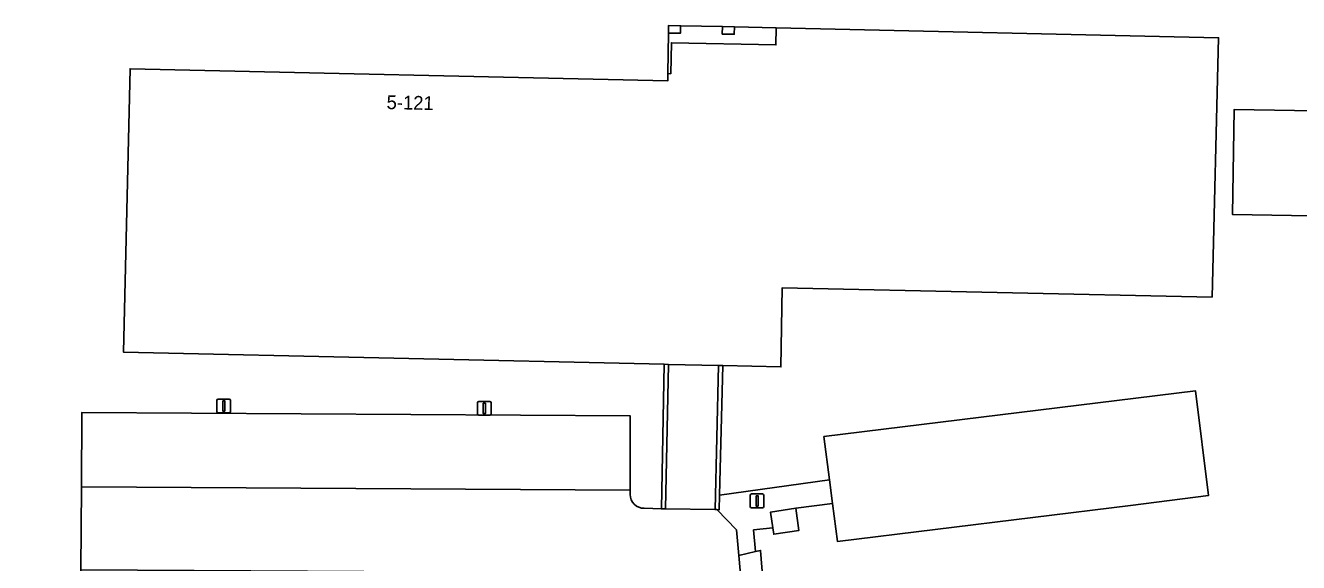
# Model space of a CAD drawing. Extents: x 160023 to 161302, y 384750 to 385707.
# Drawn here: x 160553.5 to 160645.8, y 384854.6 to 384893.6 of the extents above; entities that cross this region are included whole.
import ezdxf

# ---------------------------------------------------------------- set-up
doc = ezdxf.new("R2010")
doc.units = 0
for name, color, linetype in [('IMGEO_Erf', 7, 'Continuous'), ('IMGEO_Lage_trafo', 7, 'Continuous'), ('IMGEO_Lichtmast', 7, 'Continuous'), ('IMGEO_Muur', 7, 'Continuous'), ('IMGEO_Pand', 7, 'Continuous'), ('IMGEO_Pand_nummerreeks', 7, 'Continuous'), ('IMGEO_Pand_overbouw', 7, 'Continuous'), ('IMGEO_Parkeervlak_open', 7, 'Continuous'), ('IMGEO_Rijbaan_lokaal_gesloten', 7, 'Continuous'), ('IMGEO_Rijbaan_lokaal_open', 7, 'Continuous'), ('IMGEO_Voetpad_open', 7, 'Continuous')]:
    doc.layers.add(name, color=color, linetype=linetype)

msp = doc.modelspace()

# ---------------------------------------------------------------- linework, layer by layer
at = {"layer": 'IMGEO_Erf'}
for points in [[(160598.372, 384858.523), (160599.622, 384858.481), (160599.832, 384868.975), (160560.598, 384869.863), (160561.083, 384890.419), (160600.077, 384889.529), (160600.085, 384890.061), (160600.305, 384890.057), (160600.345, 384892.302), (160607.928, 384892.146), (160607.953, 384893.385), (160640.037, 384892.671), (160639.561, 384873.847), (160608.391, 384874.522), (160608.287, 384868.783), (160604.073, 384868.879), (160603.84, 384859.467), (160611.808, 384860.589), (160611.403, 384863.728), (160638.348, 384867.053), (160639.313, 384859.46), (160633.638, 384858.736), (160612.383, 384856.125), (160612.029, 384858.871), (160609.372, 384858.522), (160609.6, 384856.918), (160607.77, 384856.64), (160607.703, 384857.095), (160606.31, 384856.961), (160606.438, 384855.383), (160606.819, 384855.471), (160607.413, 384847.936)], [(160646.755, 384879.748), (160641.035, 384879.843), (160641.161, 384887.451), (160648.459, 384887.329)], [(160548.25, 384844.629), (160557.109, 384844.386), (160557.11, 384844.2), (160557.265, 384844.2), (160557.171, 384851.43), (160557.497, 384851.429), (160557.498, 384851.665), (160557.513, 384854.069), (160557.552, 384860.073), (160557.586, 384865.479), (160597.35, 384865.241), (160597.351, 384859.843), (160597.351, 384859.526)]]:
    msp.add_lwpolyline(points, dxfattribs=at)
for points in [[(160600.134, 384893.009), (160600.143, 384893.559), (160601.013, 384893.54), (160601.004, 384892.995)], [(160604.034, 384892.933), (160604.045, 384893.472), (160604.92, 384893.453), (160604.908, 384892.915)]]:
    msp.add_lwpolyline(points, close=True, dxfattribs=at)
msp.add_arc((160598.36, 384859.532), 1.009, 180.33956, 270.67951, dxfattribs=at)
at = {"layer": 'IMGEO_Lage_trafo'}
msp.add_lwpolyline([(160609.372, 384858.522), (160607.534, 384858.243), (160607.703, 384857.095), (160607.77, 384856.64), (160609.6, 384856.918)], close=True, dxfattribs=at)
at = {"layer": 'IMGEO_Lichtmast'}
for p, q in [((160567.382, 384865.552), (160567.382, 384866.352)), ((160567.382, 384866.352), (160567.382, 384865.552)), ((160567.482, 384866.452), (160568.272, 384866.452)), ((160568.272, 384866.452), (160567.482, 384866.452)), ((160568.372, 384866.352), (160568.372, 384865.552)), ((160568.372, 384865.552), (160568.372, 384866.352)), ((160586.285, 384865.376), (160586.285, 384866.176)), ((160586.285, 384866.176), (160586.285, 384865.376)), ((160586.385, 384866.276), (160587.175, 384866.276)), ((160587.175, 384866.276), (160586.385, 384866.276)), ((160587.275, 384866.176), (160587.275, 384865.376)), ((160587.275, 384865.376), (160587.275, 384866.176)), ((160568.272, 384865.452), (160567.482, 384865.452)), ((160567.482, 384865.452), (160568.272, 384865.452)), ((160587.175, 384865.276), (160586.385, 384865.276)), ((160586.385, 384865.276), (160587.175, 384865.276)), ((160606.066, 384858.664), (160606.066, 384859.464)), ((160606.066, 384859.464), (160606.066, 384858.664)), ((160606.166, 384859.564), (160606.956, 384859.564)), ((160606.956, 384859.564), (160606.166, 384859.564)), ((160607.056, 384859.464), (160607.056, 384858.664)), ((160607.056, 384858.664), (160607.056, 384859.464)), ((160606.956, 384858.564), (160606.166, 384858.564)), ((160606.166, 384858.564), (160606.956, 384858.564))]:
    msp.add_line(p, q, dxfattribs=at)
for points in [[(160567.802, 384866.327), (160567.952, 384866.327), (160567.952, 384865.577), (160567.802, 384865.577), (160567.802, 384866.327)], [(160586.705, 384866.151), (160586.855, 384866.151), (160586.855, 384865.401), (160586.705, 384865.401), (160586.705, 384866.151)], [(160606.486, 384859.439), (160606.636, 384859.439), (160606.636, 384858.689), (160606.486, 384858.689), (160606.486, 384859.439)]]:
    msp.add_lwpolyline(points, dxfattribs=at)
for centre, start, end in [((160567.482, 384866.352), 90, 180), ((160567.482, 384866.352), 90, 180), ((160568.272, 384866.352), 0, 90), ((160568.272, 384866.352), 360, 90), ((160586.385, 384866.176), 90, 180), ((160586.385, 384866.176), 90, 180), ((160587.175, 384866.176), 0, 90), ((160587.175, 384866.176), 360, 90), ((160567.482, 384865.552), 180, 270), ((160567.482, 384865.552), 180, 270), ((160568.272, 384865.552), 270, 0), ((160568.272, 384865.552), 270, 0), ((160586.385, 384865.376), 180, 270), ((160586.385, 384865.376), 180, 270), ((160587.175, 384865.376), 270, 0), ((160587.175, 384865.376), 270, 0), ((160606.166, 384859.464), 90, 180), ((160606.166, 384859.464), 90, 180), ((160606.956, 384859.464), 0, 90), ((160606.956, 384859.464), 360, 90), ((160606.166, 384858.664), 180, 270), ((160606.166, 384858.664), 180, 270), ((160606.956, 384858.664), 270, 0), ((160606.956, 384858.664), 270, 0)]:
    msp.add_arc(centre, 0.1, start, end, dxfattribs=at)
at = {"layer": 'IMGEO_Muur'}
for points in [[(160600.132, 384868.968), (160599.832, 384868.975), (160599.622, 384858.481), (160599.922, 384858.475)], [(160604.073, 384868.879), (160603.773, 384868.886), (160603.514, 384858.429), (160603.649, 384858.426), (160603.814, 384858.422), (160603.84, 384859.467)]]:
    msp.add_lwpolyline(points, close=True, dxfattribs=at)
at = {"layer": 'IMGEO_Pand'}
for points in [[(160640.037, 384892.671), (160607.953, 384893.385), (160607.928, 384892.146), (160600.345, 384892.302), (160600.305, 384890.057), (160600.085, 384890.061), (160600.077, 384889.529), (160561.083, 384890.419), (160560.598, 384869.863), (160599.832, 384868.975), (160600.132, 384868.968), (160603.773, 384868.886), (160604.073, 384868.879), (160608.287, 384868.783), (160608.391, 384874.522), (160639.561, 384873.847)], [(160600.143, 384893.559), (160600.134, 384893.009), (160601.004, 384892.995), (160601.013, 384893.54)], [(160604.92, 384893.453), (160604.045, 384893.472), (160604.034, 384892.933), (160604.908, 384892.915)], [(160638.348, 384867.053), (160611.403, 384863.728), (160611.808, 384860.589), (160612.029, 384858.871), (160612.383, 384856.125), (160633.638, 384858.736), (160639.313, 384859.46)]]:
    msp.add_lwpolyline(points, close=True, dxfattribs=at)
msp.add_lwpolyline([(160648.459, 384887.329), (160641.161, 384887.451), (160641.035, 384879.843), (160646.755, 384879.748)], dxfattribs=at)
at = {"layer": 'IMGEO_Pand_overbouw'}
msp.add_lwpolyline([(160600.143, 384893.559), (160600.134, 384893.009), (160600.085, 384890.061), (160600.305, 384890.057), (160600.345, 384892.302), (160607.928, 384892.146), (160607.953, 384893.385), (160604.92, 384893.453), (160604.045, 384893.472), (160601.013, 384893.54)], close=True, dxfattribs=at)
at = {"layer": 'IMGEO_Parkeervlak_open'}
msp.add_lwpolyline([(160557.586, 384865.479), (160557.552, 384860.073), (160597.351, 384859.843), (160597.35, 384865.241)], close=True, dxfattribs=at)
at = {"layer": 'IMGEO_Rijbaan_lokaal_gesloten'}
msp.add_lwpolyline([(160603.773, 384868.886), (160600.132, 384868.968), (160599.922, 384858.475), (160603.514, 384858.429)], close=True, dxfattribs=at)
at = {"layer": 'IMGEO_Rijbaan_lokaal_open'}
for points in [[(160597.351, 384859.526), (160597.351, 384859.843), (160557.552, 384860.073), (160557.513, 384854.069), (160594.473, 384853.852), (160594.49, 384853.482)], [(160604.917, 384838.539), (160606.694, 384838.682), (160605.248, 384855.107), (160605.065, 384856.965), (160603.649, 384858.426), (160603.514, 384858.429), (160599.922, 384858.475), (160599.622, 384858.481), (160598.372, 384858.523)]]:
    msp.add_lwpolyline(points, dxfattribs=at)
msp.add_arc((160598.36, 384859.532), 1.009, 180.33956, 270.67951, dxfattribs=at)
at = {"layer": 'IMGEO_Voetpad_open'}
for points in [[(160612.029, 384858.871), (160611.808, 384860.589), (160603.84, 384859.467), (160603.814, 384858.422), (160603.649, 384858.426), (160605.065, 384856.965), (160605.248, 384855.107), (160606.438, 384855.383), (160606.31, 384856.961), (160607.703, 384857.095), (160607.534, 384858.243), (160609.372, 384858.522)], [(160607.707, 384844.059), (160607.413, 384847.936), (160606.819, 384855.471), (160606.438, 384855.383), (160605.248, 384855.107), (160606.694, 384838.682), (160608.145, 384822.259), (160608.217, 384821.182), (160604.414, 384820.845), (160604.686, 384818.432), (160611.184, 384818.734), (160610.177, 384819.457), (160609.539, 384819.352), (160608.823, 384829.581), (160608.396, 384835.005)]]:
    msp.add_lwpolyline(points, close=True, dxfattribs=at)

# ---------------------------------------------------------------- texts
at = {"layer": 'IMGEO_Pand_nummerreeks'}
msp.add_text('5-121', height=1, rotation=358.69366, dxfattribs=at).set_placement((160579.68, 384887.494))

doc.saveas('drawing.dxf')
